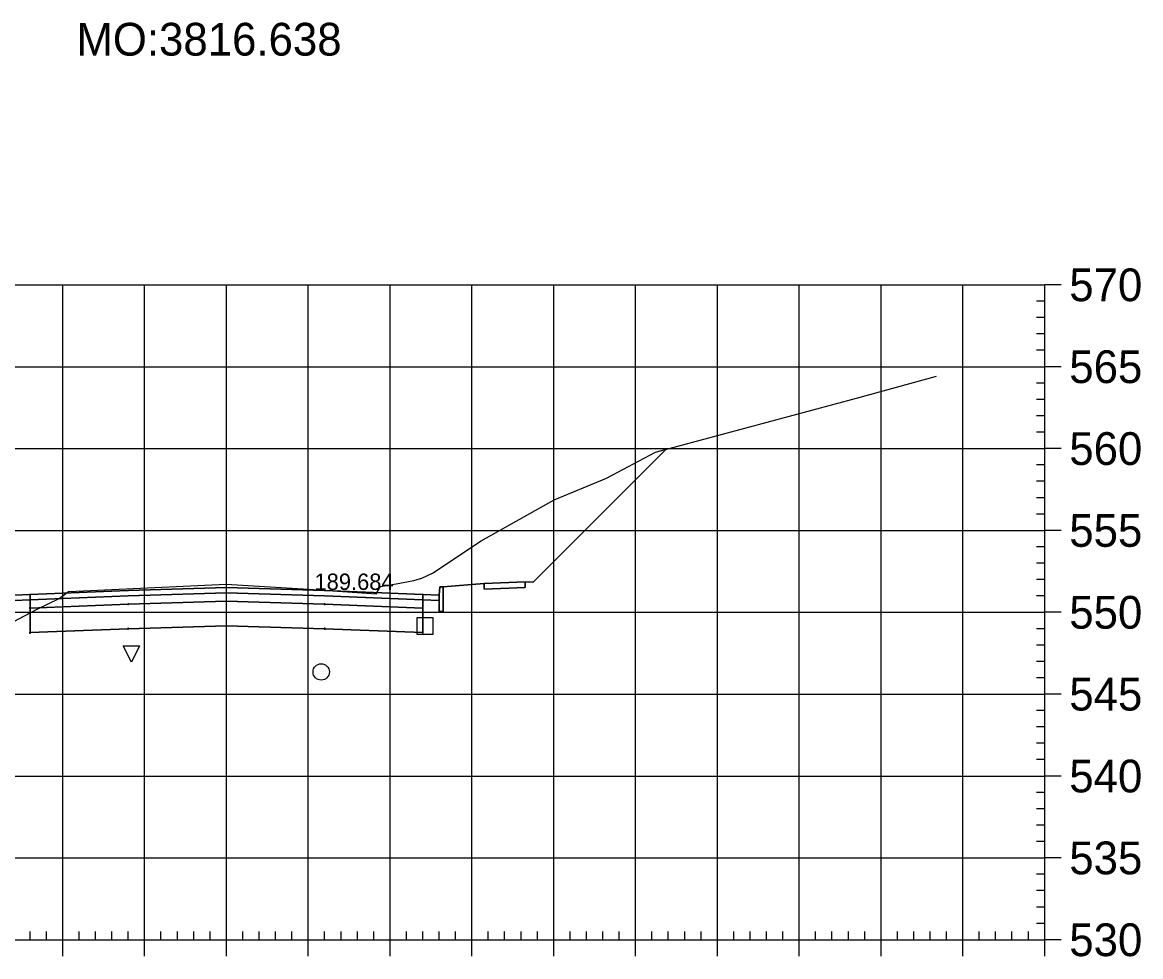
# Model space of a CAD drawing. Extents: x 704834 to 709892, y 372981 to 377533.
# Drawn here: x 706386.9 to 706523.6, y 373150.8 to 373264.9 of the extents above; entities that cross this region are included whole.
import ezdxf

# ---------------------------------------------------------------- set-up
doc = ezdxf.new("R2010")
doc.units = 0
for name, color, linetype in [('1', 7, 'Continuous'), ('13', 7, 'Continuous'), ('14', 7, 'Continuous'), ('4', 7, 'Continuous'), ('57', 7, 'Continuous'), ('59', 7, 'Continuous'), ('Default_Xsect', 7, 'Continuous'), ('Existing', 7, 'Continuous')]:
    doc.layers.add(name, color=color, linetype=linetype)

msp = doc.modelspace()

# ---------------------------------------------------------------- linework, layer by layer
for points in [[(706449.37, 373196.49), (706465.62, 373212.74)], [(706438.37, 373195.93), (706443.37, 373196.33)], [(706448.37, 373196.53), (706449.37, 373196.49)]]:
    msp.add_lwpolyline(points)
for points in [[(706411.87, 373195.18), (706423.87, 373194.82), (706435.87, 373194.34), (706435.87, 373195.01), (706423.87, 373195.49), (706411.87, 373195.85), (706399.87, 373195.49), (706387.87, 373195.01), (706387.87, 373194.34), (706399.87, 373194.82)], [(706437.87, 373192.93), (706438.37, 373192.93), (706438.37, 373195.93), (706437.96, 373195.93), (706437.87, 373194.93)], [(706443.37, 373195.66), (706448.37, 373195.86), (706448.37, 373196.53), (706443.37, 373196.33)], [(706387.87, 373195.01), (706385.87, 373194.93), (706385.87, 373194.26), (706387.87, 373194.34)], [(706411.87, 373194.18), (706423.87, 373193.82), (706435.87, 373193.34), (706435.87, 373194.34), (706423.87, 373194.82), (706411.87, 373195.18), (706399.87, 373194.82), (706387.87, 373194.34), (706387.87, 373193.34), (706399.87, 373193.82)], [(706411.82, 373195.13), (706411.92, 373195.13), (706411.92, 373195.23), (706411.82, 373195.23)], [(706411.82, 373194.13), (706411.92, 373194.13), (706411.92, 373194.23), (706411.82, 373194.23)], [(706435.87, 373194.34), (706437.87, 373194.26), (706437.87, 373194.93), (706435.87, 373195.01)], [(706387.82, 373193.29), (706387.92, 373193.29), (706387.92, 373193.39), (706387.82, 373193.39)], [(706411.87, 373191.18), (706423.87, 373190.82), (706435.87, 373190.34), (706435.87, 373193.34), (706423.87, 373193.82), (706411.87, 373194.18), (706399.87, 373193.82), (706387.87, 373193.34), (706387.87, 373190.34), (706399.87, 373190.82)], [(706399.82, 373193.77), (706399.92, 373193.77), (706399.92, 373193.87), (706399.82, 373193.87)], [(706423.82, 373193.77), (706423.92, 373193.77), (706423.92, 373193.87), (706423.82, 373193.87)], [(706435.82, 373193.29), (706435.92, 373193.29), (706435.92, 373193.39), (706435.82, 373193.39)], [(706387.82, 373190.29), (706387.92, 373190.29), (706387.92, 373190.39), (706387.82, 373190.39)], [(706399.82, 373190.77), (706399.92, 373190.77), (706399.92, 373190.87), (706399.82, 373190.87)], [(706411.82, 373191.13), (706411.92, 373191.13), (706411.92, 373191.23), (706411.82, 373191.23)], [(706423.82, 373190.77), (706423.92, 373190.77), (706423.92, 373190.87), (706423.82, 373190.87)], [(706435.82, 373190.29), (706435.92, 373190.29), (706435.92, 373190.39), (706435.82, 373190.39)]]:
    msp.add_lwpolyline(points, close=True)
at = {"layer": '1'}
for points in [[(706387.87, 373192.75), (706388.72, 373193.2), (706391.44, 373194.49), (706392.56, 373195.35), (706392.61, 373195.37), (706393.52, 373195.41), (706411.85, 373196.27), (706421.9, 373195.65), (706430.21, 373195.08), (706430.3, 373195.26), (706430.69, 373195.97), (706432.61, 373196.29), (706434.75, 373196.7), (706435.76, 373196.98), (706437.07, 373197.6), (706442.99, 373201.55), (706451.94, 373206.55), (706458.3, 373209.22), (706464.29, 373212.38), (706465.62, 373212.74), (706449.37, 373196.49), (706448.37, 373196.53), (706448.37, 373195.86), (706443.37, 373195.66), (706443.37, 373196.33), (706438.37, 373195.93), (706438.37, 373192.93), (706437.87, 373192.93), (706437.87, 373194.26), (706435.87, 373194.34), (706435.87, 373193.34), (706435.87, 373190.34), (706423.87, 373190.82), (706411.87, 373191.18), (706399.87, 373190.82), (706387.87, 373190.34)], [(706356.04, 373178.16), (706358.8, 373177.4), (706387.87, 373192.75), (706387.87, 373193.34), (706387.87, 373194.34), (706385.87, 373194.26), (706385.87, 373192.93), (706385.37, 373192.93), (706385.37, 373195.93), (706380.37, 373196.33), (706380.37, 373195.66), (706375.37, 373195.86), (706375.37, 373196.53), (706374.37, 373196.49)], [(706400.25, 373186.73), (706399.25, 373188.73), (706401.25, 373188.73)]]:
    msp.add_lwpolyline(points, close=True, dxfattribs=at)
at = {"layer": '13'}
msp.add_circle((706423.45, 373185.54), 1, dxfattribs=at)
at = {"layer": '14'}
for points in [[(706465.62, 373212.74), (706465.62, 373212.79), (706465.62, 373212.74), (706465.57, 373212.74), (706465.62, 373212.74), (706465.62, 373212.69), (706465.62, 373212.74), (706465.67, 373212.74)], [(706411.87, 373195.85), (706411.87, 373195.9), (706411.87, 373195.85), (706411.82, 373195.85), (706411.87, 373195.85), (706411.87, 373195.8), (706411.87, 373195.85), (706411.92, 373195.85)], [(706387.87, 373195.01), (706387.87, 373195.06), (706387.87, 373195.01), (706387.82, 373195.01), (706387.87, 373195.01), (706387.87, 373194.96), (706387.87, 373195.01), (706387.92, 373195.01)], [(706399.87, 373195.49), (706399.87, 373195.54), (706399.87, 373195.49), (706399.82, 373195.49), (706399.87, 373195.49), (706399.87, 373195.44), (706399.87, 373195.49), (706399.92, 373195.49)], [(706423.87, 373195.49), (706423.87, 373195.54), (706423.87, 373195.49), (706423.82, 373195.49), (706423.87, 373195.49), (706423.87, 373195.44), (706423.87, 373195.49), (706423.92, 373195.49)], [(706435.87, 373195.01), (706435.87, 373195.06), (706435.87, 373195.01), (706435.82, 373195.01), (706435.87, 373195.01), (706435.87, 373194.96), (706435.87, 373195.01), (706435.92, 373195.01)]]:
    msp.add_lwpolyline(points, dxfattribs=at)
at = {"layer": '4'}
msp.add_lwpolyline([(706435.13, 373190.15), (706437.13, 373190.15), (706437.13, 373192.15), (706435.13, 373192.15)], close=True, dxfattribs=at)
at = {"layer": '57'}
for p, q in [((706311.87, 373232.82), (706511.87, 373232.82)), ((706391.87, 373152.82), (706391.87, 373232.82)), ((706401.87, 373152.82), (706401.87, 373232.82)), ((706411.87, 373152.82), (706411.87, 373232.82)), ((706421.87, 373152.82), (706421.87, 373232.82)), ((706431.87, 373152.82), (706431.87, 373232.82)), ((706441.87, 373152.82), (706441.87, 373232.82)), ((706451.87, 373152.82), (706451.87, 373232.82)), ((706461.87, 373152.82), (706461.87, 373232.82)), ((706471.87, 373152.82), (706471.87, 373232.82)), ((706481.87, 373152.82), (706481.87, 373232.82)), ((706491.87, 373152.82), (706491.87, 373232.82)), ((706501.87, 373152.82), (706501.87, 373232.82)), ((706511.87, 373152.82), (706511.87, 373232.82)), ((706511.87, 373152.82), (706511.87, 373232.82)), ((706513.87, 373232.82), (706511.87, 373232.82)), ((706511.87, 373230.82), (706510.87, 373230.82)), ((706511.87, 373228.82), (706510.87, 373228.82)), ((706511.87, 373226.82), (706510.87, 373226.82)), ((706511.87, 373224.82), (706510.87, 373224.82)), ((706311.87, 373222.82), (706511.87, 373222.82)), ((706513.87, 373222.82), (706511.87, 373222.82)), ((706511.87, 373220.82), (706510.87, 373220.82)), ((706511.87, 373218.82), (706510.87, 373218.82)), ((706511.87, 373216.82), (706510.87, 373216.82)), ((706511.87, 373214.82), (706510.87, 373214.82)), ((706311.87, 373212.82), (706511.87, 373212.82)), ((706513.87, 373212.82), (706511.87, 373212.82)), ((706511.87, 373210.82), (706510.87, 373210.82)), ((706511.87, 373208.82), (706510.87, 373208.82)), ((706511.87, 373206.82), (706510.87, 373206.82)), ((706511.87, 373204.82), (706510.87, 373204.82)), ((706311.87, 373202.82), (706511.87, 373202.82)), ((706513.87, 373202.82), (706511.87, 373202.82)), ((706511.87, 373200.82), (706510.87, 373200.82)), ((706511.87, 373198.82), (706510.87, 373198.82)), ((706511.87, 373196.82), (706510.87, 373196.82)), ((706511.87, 373194.82), (706510.87, 373194.82)), ((706311.87, 373192.82), (706511.87, 373192.82)), ((706513.87, 373192.82), (706511.87, 373192.82)), ((706511.87, 373190.82), (706510.87, 373190.82)), ((706511.87, 373188.82), (706510.87, 373188.82)), ((706511.87, 373186.82), (706510.87, 373186.82)), ((706511.87, 373184.82), (706510.87, 373184.82)), ((706311.87, 373182.82), (706511.87, 373182.82)), ((706513.87, 373182.82), (706511.87, 373182.82)), ((706511.87, 373180.82), (706510.87, 373180.82)), ((706511.87, 373178.82), (706510.87, 373178.82)), ((706511.87, 373176.82), (706510.87, 373176.82)), ((706511.87, 373174.82), (706510.87, 373174.82)), ((706311.87, 373172.82), (706511.87, 373172.82)), ((706513.87, 373172.82), (706511.87, 373172.82)), ((706511.87, 373170.82), (706510.87, 373170.82)), ((706511.87, 373168.82), (706510.87, 373168.82)), ((706511.87, 373166.82), (706510.87, 373166.82)), ((706511.87, 373164.82), (706510.87, 373164.82)), ((706311.87, 373162.82), (706511.87, 373162.82)), ((706513.87, 373162.82), (706511.87, 373162.82)), ((706511.87, 373160.82), (706510.87, 373160.82)), ((706511.87, 373158.82), (706510.87, 373158.82)), ((706511.87, 373156.82), (706510.87, 373156.82)), ((706511.87, 373154.82), (706510.87, 373154.82)), ((706387.87, 373152.82), (706387.87, 373153.82)), ((706389.87, 373152.82), (706389.87, 373153.82)), ((706393.87, 373152.82), (706393.87, 373153.82)), ((706395.87, 373152.82), (706395.87, 373153.82)), ((706397.87, 373152.82), (706397.87, 373153.82)), ((706399.87, 373152.82), (706399.87, 373153.82)), ((706403.87, 373152.82), (706403.87, 373153.82)), ((706405.87, 373152.82), (706405.87, 373153.82)), ((706407.87, 373152.82), (706407.87, 373153.82)), ((706409.87, 373152.82), (706409.87, 373153.82)), ((706413.87, 373152.82), (706413.87, 373153.82)), ((706415.87, 373152.82), (706415.87, 373153.82)), ((706417.87, 373152.82), (706417.87, 373153.82)), ((706419.87, 373152.82), (706419.87, 373153.82)), ((706423.87, 373152.82), (706423.87, 373153.82)), ((706425.87, 373152.82), (706425.87, 373153.82)), ((706427.87, 373152.82), (706427.87, 373153.82)), ((706429.87, 373152.82), (706429.87, 373153.82)), ((706433.87, 373152.82), (706433.87, 373153.82)), ((706435.87, 373152.82), (706435.87, 373153.82)), ((706437.87, 373152.82), (706437.87, 373153.82)), ((706439.87, 373152.82), (706439.87, 373153.82)), ((706443.87, 373152.82), (706443.87, 373153.82)), ((706445.87, 373152.82), (706445.87, 373153.82)), ((706447.87, 373152.82), (706447.87, 373153.82)), ((706449.87, 373152.82), (706449.87, 373153.82)), ((706453.87, 373152.82), (706453.87, 373153.82)), ((706455.87, 373152.82), (706455.87, 373153.82)), ((706457.87, 373152.82), (706457.87, 373153.82)), ((706459.87, 373152.82), (706459.87, 373153.82)), ((706463.87, 373152.82), (706463.87, 373153.82)), ((706465.87, 373152.82), (706465.87, 373153.82)), ((706467.87, 373152.82), (706467.87, 373153.82)), ((706469.87, 373152.82), (706469.87, 373153.82)), ((706473.87, 373152.82), (706473.87, 373153.82)), ((706475.87, 373152.82), (706475.87, 373153.82)), ((706477.87, 373152.82), (706477.87, 373153.82)), ((706479.87, 373152.82), (706479.87, 373153.82)), ((706483.87, 373152.82), (706483.87, 373153.82)), ((706485.87, 373152.82), (706485.87, 373153.82)), ((706487.87, 373152.82), (706487.87, 373153.82)), ((706489.87, 373152.82), (706489.87, 373153.82)), ((706493.87, 373152.82), (706493.87, 373153.82)), ((706495.87, 373152.82), (706495.87, 373153.82)), ((706497.87, 373152.82), (706497.87, 373153.82)), ((706499.87, 373152.82), (706499.87, 373153.82)), ((706503.87, 373152.82), (706503.87, 373153.82)), ((706505.87, 373152.82), (706505.87, 373153.82)), ((706507.87, 373152.82), (706507.87, 373153.82)), ((706509.87, 373152.82), (706509.87, 373153.82)), ((706311.87, 373152.82), (706511.87, 373152.82)), ((706311.87, 373152.82), (706511.87, 373152.82)), ((706391.87, 373150.82), (706391.87, 373152.82)), ((706401.87, 373150.82), (706401.87, 373152.82)), ((706411.87, 373150.82), (706411.87, 373152.82)), ((706421.87, 373150.82), (706421.87, 373152.82)), ((706431.87, 373150.82), (706431.87, 373152.82)), ((706441.87, 373150.82), (706441.87, 373152.82)), ((706451.87, 373150.82), (706451.87, 373152.82)), ((706461.87, 373150.82), (706461.87, 373152.82)), ((706471.87, 373150.82), (706471.87, 373152.82)), ((706481.87, 373150.82), (706481.87, 373152.82)), ((706491.87, 373150.82), (706491.87, 373152.82)), ((706501.87, 373150.82), (706501.87, 373152.82)), ((706511.87, 373150.82), (706511.87, 373152.82)), ((706513.87, 373152.82), (706511.87, 373152.82))]:
    msp.add_line(p, q, dxfattribs=at)
at = {"layer": 'Default_Xsect'}
msp.add_lwpolyline([(706356.04, 373178.16), (706374.37, 373196.49), (706375.37, 373196.53), (706380.37, 373196.33), (706385.37, 373195.93), (706385.79, 373195.93), (706385.87, 373194.93), (706387.87, 373195.01), (706399.87, 373195.49), (706411.87, 373195.85), (706423.87, 373195.49), (706435.87, 373195.01), (706437.87, 373194.93), (706437.96, 373195.93), (706438.37, 373195.93), (706443.37, 373196.33), (706448.37, 373196.53), (706449.37, 373196.49), (706465.62, 373212.74)], dxfattribs=at)
at = {"layer": 'Existing'}
msp.add_lwpolyline([(706346.04, 373180.17), (706350.21, 373179.76), (706358.8, 373177.4), (706388.72, 373193.2), (706391.44, 373194.49), (706392.56, 373195.35), (706392.61, 373195.37), (706393.52, 373195.41), (706411.85, 373196.27), (706421.9, 373195.65), (706430.21, 373195.08), (706430.3, 373195.26), (706430.69, 373195.97), (706432.61, 373196.29), (706434.75, 373196.7), (706435.76, 373196.98), (706437.07, 373197.6), (706442.99, 373201.55), (706451.94, 373206.55), (706458.3, 373209.22), (706464.29, 373212.38), (706488.88, 373218.98), (706498.63, 373221.65)], dxfattribs=at)

# ---------------------------------------------------------------- texts
at = {"layer": '14'}
for p in [(706443.34, 373195.61), (706448.34, 373196.48), (706448.34, 373195.81)]:
    msp.add_text('+', height=0.1, dxfattribs=at).set_placement(p)
at = {"layer": '57'}
for s, p in [('570', (706514.87, 373230.82)), ('565', (706514.87, 373220.82)), ('560', (706514.87, 373210.82)), ('555', (706514.87, 373200.82)), ('550', (706514.87, 373190.82)), ('545', (706514.87, 373180.82)), ('540', (706514.87, 373170.82)), ('535', (706514.87, 373160.82)), ('530', (706514.87, 373150.82))]:
    msp.add_text(s, height=4, dxfattribs=at).set_placement(p)
at = {"layer": '59'}
for s, height, p in [('MO:3816.638', 4, (706393.53, 373260.82)), ('189.684', 2, (706422.63, 373195.55))]:
    msp.add_text(s, height=height, dxfattribs=at).set_placement(p)

doc.saveas('drawing.dxf')
